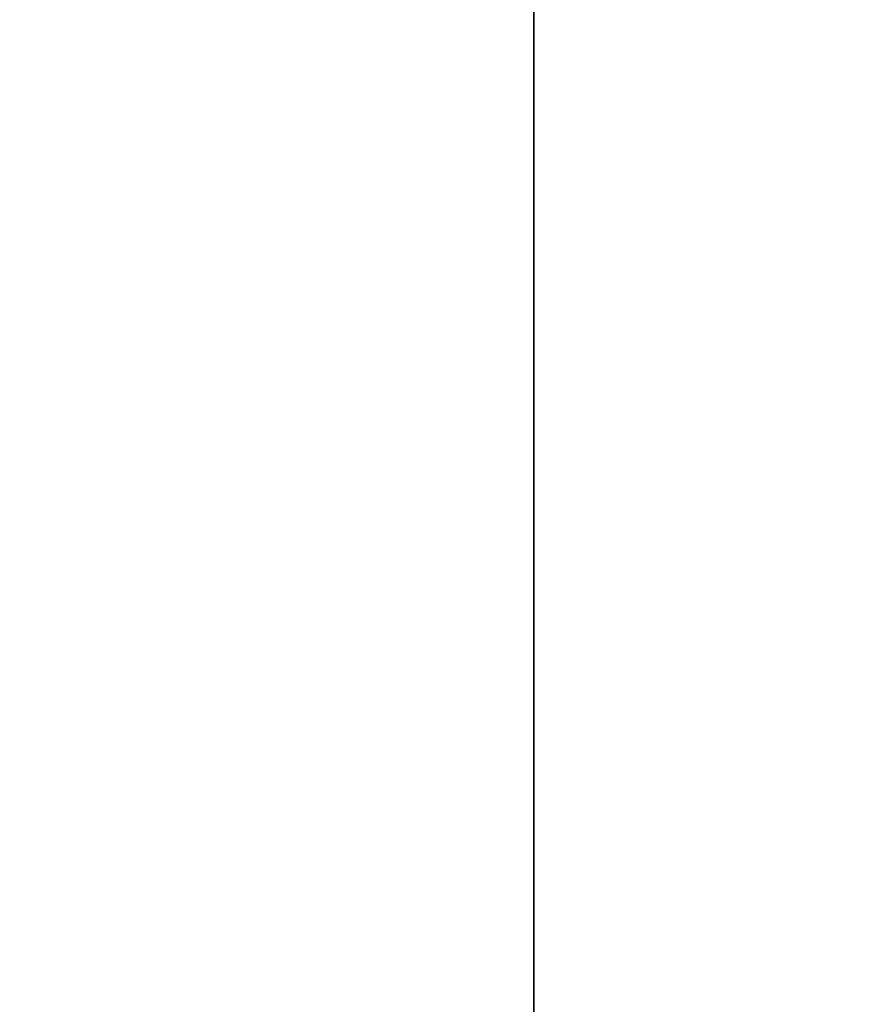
# Model space of a CAD drawing. Header units: millimetres. Extents: x -625 to 3725, y -115 to 86.
# Tile 271 of 656: x 1025.17 to 1031.48, y -11.83 to -4.5. Entities that reach past the tile are written whole.
import ezdxf

# ---------------------------------------------------------------- set-up
doc = ezdxf.new("R2010")
doc.units = ezdxf.units.MM
doc.layers.add('152', color=7, linetype='Continuous', true_color=0xffffff)

# ---------------------------------------------------------------- blocks, each defined once
blk = doc.blocks.new('UG_SURFACE_002')
at = {"layer": '152', "color": 252, "linetype": 'Continuous', "lineweight": 35}
for points in [[(2187, -14, 2237), (2187, 86, 2237), (813, 86, 2237), (813, -14, 2237)], [(963, -14, 2086.9999), (963, 86, 2086.9999), (2036.9999, 86, 2086.9999), (2036.9999, -14, 2086.9999)]]:
    blk.add_3dface(points, dxfattribs=at)
blk = doc.blocks.new('UG_SURFACE_060')
at = {"layer": '152', "color": 32, "linetype": 'Continuous', "lineweight": 35}
for points in [[(1029, -34, 2017), (1971, -34, 2017), (1971, 0, 2017), (1029, 0, 2017)], [(1029, -34, 2017), (1029, 0, 2017), (1029, -13, 30.5), (1029, -29, 30.5)], [(1029, 0, 2), (1029, -2), (1029, -13), (1029, -13, 30.5)], [(1029, -13, 30.5), (1029, 0, 2017), (1029, 0, 2)], [(1971, -2), (1971, -13), (1029, -13), (1029, -2)]]:
    blk.add_3dface(points, dxfattribs=at)
blk = doc.blocks.new('UG_SURFACE_074')
at = {"layer": '152', "color": 14, "linetype": 'Continuous', "lineweight": 35}
for points in [[(2018.8, -17.75, 2066.8001), (2018.8, 11.25, 2066.8001), (981.2, 11.25, 2066.8001), (981.2, -17.75, 2066.8001)], [(2014.75, 8.5, 2062.7501), (2014.75, -29.75, 2062.7501), (985.25, -29.75, 2062.7501), (985.25, 8.5, 2062.7501)]]:
    blk.add_3dface(points, dxfattribs=at)
blk = doc.blocks.new('UG_SURFACE_075')
at = {"layer": '152', "color": 7, "linetype": 'Continuous', "lineweight": 35}
for points in [[(985.25, 8.25, 2062.7501), (985.25, -29.75, 2062.7501), (2014.75, -29.75, 2062.7501), (2014.75, 8.25, 2062.7501)], [(2014.4999, 8.25, 2062.5), (2014.4999, -29.75, 2062.5), (985.5, -29.75, 2062.5), (985.5, 8.25, 2062.5)]]:
    blk.add_3dface(points, dxfattribs=at)
blk = doc.blocks.new('UG_SURFACE_084')
at = {"layer": '152', "color": 31, "linetype": 'Continuous', "lineweight": 35}
for points in [[(2023.2501, -17.75, 2071.25), (2023.2501, 67.25, 2071.25), (976.75, 67.25, 2071.25), (976.75, -17.75, 2071.25)], [(2018.75, 13.25, 2066.75), (2018.75, -17.75, 2066.75), (981.25, -17.75, 2066.75), (981.25, 13.25, 2066.75)], [(2014.25, -27.75, 2062.2499), (2014.25, 13.25, 2062.2499), (985.75, 13.25, 2062.2499), (985.75, -27.75, 2062.2499)], [(1975.25, 3.25, 2023.2501), (1975.25, -27.75, 2023.2501), (1024.75, -27.75, 2023.2501), (1024.75, 3.25, 2023.2501)]]:
    blk.add_3dface(points, dxfattribs=at)
blk = doc.blocks.new('UG_SURFACE_086')
at = {"layer": '152', "color": 7, "linetype": 'Continuous', "lineweight": 35}
for points in [[(1024.75, 2.75, 2023.2501), (1024.75, -27.75, 2023.2501), (1975.25, -27.75, 2023.2501), (1975.25, 2.75, 2023.2501)], [(1975, 2.75, 2023), (1975, -27.75, 2023), (1025, -27.75, 2023), (1025, 2.75, 2023)]]:
    blk.add_3dface(points, dxfattribs=at)

msp = doc.modelspace()

# ---------------------------------------------------------------- linework, layer by layer
at = {"layer": '152', "color": 251, "linetype": 'Continuous', "lineweight": -3, "true_color": 0x636466}
for p, q in [((1029, 0, 2017), (1029, -34, 2017)), ((1029, -2), (1029, -13))]:
    msp.add_line(p, q, dxfattribs=at)

# ---------------------------------------------------------------- block references
for name in ['UG_SURFACE_002', 'UG_SURFACE_060', 'UG_SURFACE_084', 'UG_SURFACE_074', 'UG_SURFACE_075', 'UG_SURFACE_086']:
    msp.add_blockref(name, (0, 0), dxfattribs=at)

doc.saveas('drawing.dxf')
